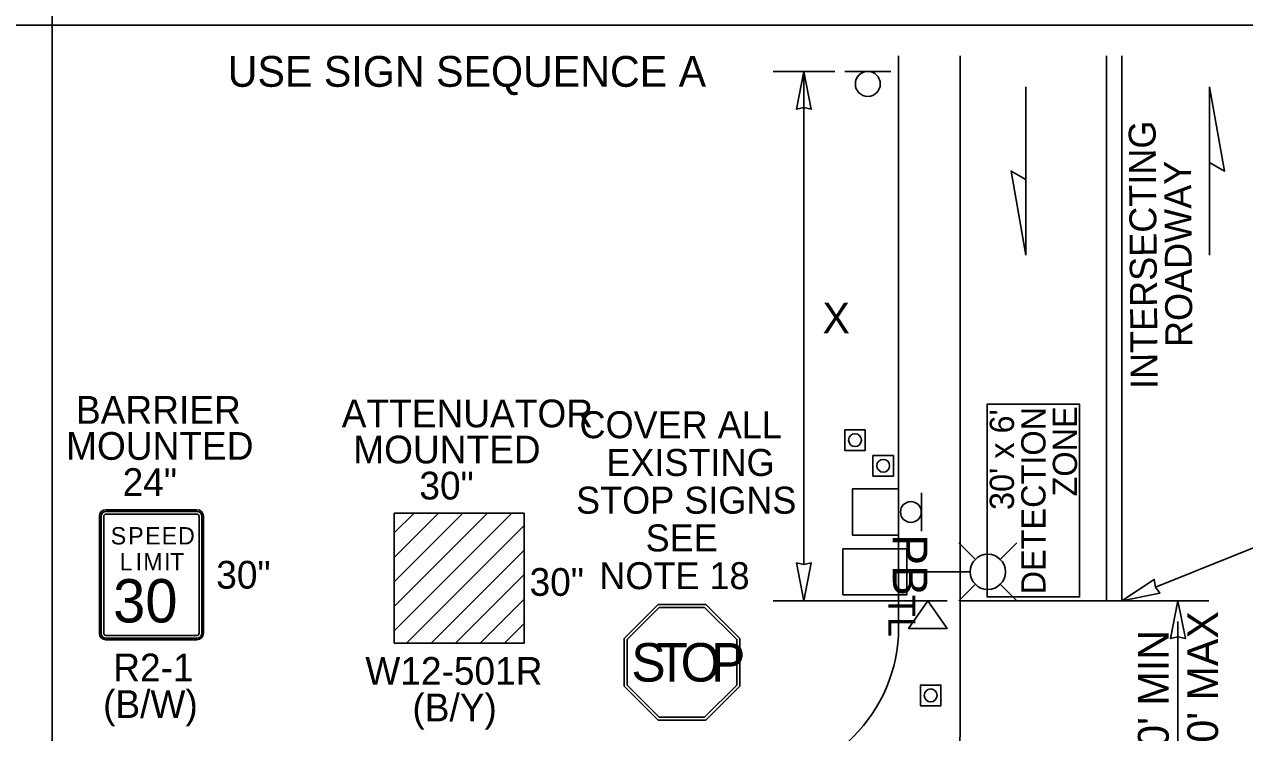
# Model space of a CAD drawing. Extents: x 99976 to 100136, y 99905 to 100011.
# Drawn here: x 100045.178 to 100048.346, y 99974.283 to 99976.122 of the extents above; entities that cross this region are included whole.
import ezdxf

# ---------------------------------------------------------------- set-up
doc = ezdxf.new("R2010")
doc.units = 0
for name, color, linetype in [('RD_ED_ShoulderPavedEdge', 7, 'Continuous'), ('RD_MK_LineDblYellowCenter', 7, 'Continuous'), ('RD_MK_LineEdgeWhite', 7, 'Continuous'), ('RD_MK_LineEdgeWhiteNew', 7, 'Continuous'), ('RD_MK_LineStop', 7, 'Continuous'), ('SH_DE_DetailBody1Text', 7, 'Continuous'), ('TR_SN_ConstructionSigns', 7, 'Continuous'), ('TR_WZ_PortableLightStandard', 7, 'Continuous'), ('TR_WZ_PortableSignMountBlk-Wht', 7, 'Continuous'), ('TR_WZ_Sign', 7, 'Continuous'), ('TR_WZ_TempSignal', 7, 'Continuous'), ('TR_WZ_TrafficCone', 7, 'Continuous'), ('TR_WZ_WorkZoneDetails', 7, 'Continuous'), ('TR_WZ_WorkZoneTextCurrent', 7, 'Continuous')]:
    doc.layers.add(name, color=color, linetype=linetype)

msp = doc.modelspace()

# ---------------------------------------------------------------- linework, layer by layer
at = {"layer": 'RD_ED_ShoulderPavedEdge'}
msp.add_lwpolyline([(100047.4475, 99976.0405), (100047.4475, 99974.5559)], dxfattribs=at)
msp.add_arc((100047.0475, 99974.5559), 0.4, 270, 0, dxfattribs=at)
at = {"layer": 'RD_MK_LineDblYellowCenter'}
for p, q in [((100047.9875, 99976.0405), (100047.9875, 99974.6259)), ((100048.0275, 99976.0405), (100048.0275, 99974.6259))]:
    msp.add_line(p, q, dxfattribs=at)
at = {"layer": 'RD_MK_LineEdgeWhite'}
for p, q in [((100047.6075, 99974.5559), (100047.6075, 99976.0405)), ((100047.6075, 99974.3159), (100047.6075, 99974.5559))]:
    msp.add_line(p, q, dxfattribs=at)
at = {"layer": 'RD_MK_LineEdgeWhiteNew'}
msp.add_arc((100046.1076, 99974.3239), 1.5, 277.2601, 359.6954, dxfattribs=at)
at = {"layer": 'RD_MK_LineStop'}
msp.add_line((100047.6075, 99974.6259), (100048.0275, 99974.6259), dxfattribs=at)
at = {"layer": 'TR_SN_ConstructionSigns'}
for p, q in [((100045.3723, 99974.5414), (100045.3723, 99974.8452)), ((100045.3723, 99974.8452), (100045.3723, 99974.5414)), ((100045.3723, 99974.8452), (100045.3723, 99974.5414)), ((100045.3766, 99974.8452), (100045.3766, 99974.5414)), ((100045.3836, 99974.5414), (100045.3836, 99974.8452)), ((100045.3892, 99974.862), (100045.6255, 99974.862)), ((100045.6255, 99974.862), (100045.3892, 99974.862)), ((100045.6255, 99974.862), (100045.3892, 99974.862)), ((100045.6255, 99974.8578), (100045.3892, 99974.8578)), ((100045.3892, 99974.8508), (100045.6255, 99974.8508)), ((100045.6311, 99974.8452), (100045.6311, 99974.5414)), ((100045.6381, 99974.5414), (100045.6381, 99974.8452)), ((100045.6423, 99974.8452), (100045.6423, 99974.5414)), ((100045.6423, 99974.5414), (100045.6423, 99974.8452)), ((100045.6423, 99974.5414), (100045.6423, 99974.8452)), ((100046.1381, 99974.611), (100046.38, 99974.8529)), ((100046.1381, 99974.6746), (100046.3164, 99974.8529)), ((100046.1381, 99974.7382), (100046.2528, 99974.8529)), ((100046.1381, 99974.8018), (100046.1892, 99974.8529)), ((100046.4754, 99974.8529), (100046.1381, 99974.8529)), ((100046.1381, 99974.8529), (100046.1381, 99974.5156)), ((100046.1381, 99974.5474), (100046.4436, 99974.8529)), ((100046.1381, 99974.6746), (100046.3164, 99974.8529)), ((100046.38, 99974.8529), (100046.1381, 99974.611)), ((100046.1381, 99974.8018), (100046.1892, 99974.8529)), ((100046.2528, 99974.8529), (100046.1381, 99974.7382)), ((100046.1381, 99974.611), (100046.38, 99974.8529)), ((100046.4436, 99974.8529), (100046.1381, 99974.5474)), ((100046.3164, 99974.8529), (100046.1381, 99974.6746)), ((100046.1381, 99974.7382), (100046.2528, 99974.8529)), ((100046.1381, 99974.8018), (100046.1381, 99974.8529)), ((100046.1381, 99974.8529), (100046.1892, 99974.8529)), ((100046.1892, 99974.8529), (100046.1381, 99974.8018)), ((100046.1892, 99974.8529), (100046.2528, 99974.8529)), ((100046.2528, 99974.8529), (100046.3164, 99974.8529)), ((100046.3164, 99974.8529), (100046.38, 99974.8529)), ((100046.38, 99974.8529), (100046.4436, 99974.8529)), ((100046.4436, 99974.8529), (100046.4754, 99974.8529)), ((100046.4754, 99974.5156), (100046.4754, 99974.8529)), ((100046.4754, 99974.8529), (100046.4754, 99974.8211)), ((100046.4754, 99974.8211), (100046.1699, 99974.5156)), ((100046.1699, 99974.5156), (100046.4754, 99974.8211)), ((100046.4754, 99974.8211), (100046.4754, 99974.7575)), ((100046.1381, 99974.7382), (100046.1381, 99974.8018)), ((100046.4754, 99974.7575), (100046.2335, 99974.5156)), ((100046.2335, 99974.5156), (100046.4754, 99974.7575)), ((100046.4754, 99974.7575), (100046.2335, 99974.5156)), ((100046.4754, 99974.7575), (100046.4754, 99974.6939)), ((100046.1381, 99974.6746), (100046.1381, 99974.7382)), ((100046.4754, 99974.6939), (100046.2971, 99974.5156)), ((100046.4754, 99974.6939), (100046.2971, 99974.5156)), ((100046.2971, 99974.5156), (100046.4754, 99974.6939)), ((100046.4754, 99974.6939), (100046.4754, 99974.6303)), ((100046.1381, 99974.611), (100046.1381, 99974.6746)), ((100046.4754, 99974.6303), (100046.3607, 99974.5156)), ((100046.3607, 99974.5156), (100046.4754, 99974.6303)), ((100046.4754, 99974.6303), (100046.3607, 99974.5156)), ((100046.4754, 99974.6303), (100046.4754, 99974.5667)), ((100046.8229, 99974.6159), (100046.735, 99974.528)), ((100046.8229, 99974.6159), (100046.735, 99974.528)), ((100046.9472, 99974.6159), (100046.8229, 99974.6159)), ((100046.9472, 99974.6159), (100046.8229, 99974.6159)), ((100047.035, 99974.528), (100046.9472, 99974.6159)), ((100047.035, 99974.528), (100046.9472, 99974.6159)), ((100046.1381, 99974.5474), (100046.1381, 99974.611)), ((100046.7428, 99974.5248), (100046.8261, 99974.6081)), ((100046.8261, 99974.6081), (100046.9439, 99974.6081)), ((100046.9439, 99974.6081), (100047.0272, 99974.5248)), ((100046.4754, 99974.5667), (100046.4243, 99974.5156)), ((100046.4754, 99974.5667), (100046.4243, 99974.5156)), ((100046.4243, 99974.5156), (100046.4754, 99974.5667)), ((100046.4754, 99974.5667), (100046.4754, 99974.5156)), ((100045.6255, 99974.5358), (100045.3892, 99974.5358)), ((100045.3892, 99974.5288), (100045.6255, 99974.5288)), ((100045.6255, 99974.5245), (100045.3892, 99974.5245)), ((100045.3892, 99974.5245), (100045.6255, 99974.5245)), ((100045.3892, 99974.5245), (100045.6255, 99974.5245)), ((100046.1381, 99974.5156), (100046.1381, 99974.5474)), ((100046.735, 99974.528), (100046.735, 99974.4038)), ((100046.735, 99974.528), (100046.735, 99974.4038)), ((100046.7428, 99974.407), (100046.7428, 99974.5248)), ((100047.0272, 99974.5248), (100047.0272, 99974.407)), ((100047.035, 99974.4038), (100047.035, 99974.528)), ((100047.035, 99974.4038), (100047.035, 99974.528)), ((100046.1381, 99974.5156), (100046.4754, 99974.5156)), ((100046.1699, 99974.5156), (100046.1381, 99974.5156)), ((100046.2335, 99974.5156), (100046.1699, 99974.5156)), ((100046.2971, 99974.5156), (100046.2335, 99974.5156)), ((100046.3607, 99974.5156), (100046.2971, 99974.5156)), ((100046.4243, 99974.5156), (100046.3607, 99974.5156)), ((100046.4754, 99974.5156), (100046.4243, 99974.5156)), ((100046.735, 99974.4038), (100046.8229, 99974.3159)), ((100046.735, 99974.4038), (100046.8229, 99974.3159)), ((100046.8261, 99974.3237), (100046.7428, 99974.407)), ((100047.0272, 99974.407), (100046.9439, 99974.3237)), ((100046.9472, 99974.3159), (100047.035, 99974.4038)), ((100046.9472, 99974.3159), (100047.035, 99974.4038)), ((100046.8229, 99974.3159), (100046.9472, 99974.3159)), ((100046.8229, 99974.3159), (100046.9472, 99974.3159)), ((100046.9439, 99974.3237), (100046.8261, 99974.3237))]:
    msp.add_line(p, q, dxfattribs=at)
for points in [[(100046.1381, 99974.5474), (100046.4436, 99974.8529)], [(100046.4754, 99974.8211), (100046.1699, 99974.5156)], [(100046.8229, 99974.6159), (100046.9472, 99974.6159), (100047.035, 99974.528), (100047.035, 99974.4038), (100046.9472, 99974.3159), (100046.8229, 99974.3159), (100046.735, 99974.4038), (100046.735, 99974.528), (100046.8229, 99974.6159)]]:
    msp.add_lwpolyline(points, dxfattribs=at)
for centre, radius, start, end in [((100045.3892, 99974.8452), 0.0169, 90, 180), ((100045.3892, 99974.8452), 0.0169, 90, 180), ((100045.3892, 99974.8452), 0.0169, 90, 180), ((100045.3892, 99974.8452), 0.0127, 90, 180), ((100045.3892, 99974.8452), 0.00562, 90, 180), ((100045.6255, 99974.8452), 0.0169, 0, 90), ((100045.6255, 99974.8452), 0.0169, 0, 90), ((100045.6255, 99974.8452), 0.0169, 0, 90), ((100045.6255, 99974.8452), 0.0127, 0, 90), ((100045.6255, 99974.8452), 0.00562, 0, 90), ((100045.3892, 99974.5414), 0.0169, 180, 270), ((100045.3892, 99974.5414), 0.0169, 180, 270), ((100045.3892, 99974.5414), 0.0169, 180, 270), ((100045.3892, 99974.5414), 0.0127, 180, 270), ((100045.3892, 99974.5414), 0.00562, 180, 270), ((100045.6255, 99974.5414), 0.0169, 270, 0), ((100045.6255, 99974.5414), 0.0169, 270, 0), ((100045.6255, 99974.5414), 0.0127, 270, 0), ((100045.6255, 99974.5414), 0.00562, 270, 0), ((100045.6255, 99974.5414), 0.0169, 270, 0)]:
    msp.add_arc(centre, radius, start, end, dxfattribs=at)
at = {"layer": 'TR_WZ_PortableLightStandard'}
for p, q in [((100047.6468, 99974.7333), (100047.6037, 99974.7764)), ((100047.7115, 99974.7333), (100047.7546, 99974.7764)), ((100047.303, 99974.7609), (100047.469, 99974.7609)), ((100047.303, 99974.6409), (100047.303, 99974.7609)), ((100047.469, 99974.7609), (100047.303, 99974.7609)), ((100047.469, 99974.6409), (100047.469, 99974.7609)), ((100047.469, 99974.7009), (100047.6334, 99974.7009)), ((100047.6468, 99974.6685), (100047.6037, 99974.6255)), ((100047.7115, 99974.6685), (100047.7546, 99974.6255)), ((100047.303, 99974.6409), (100047.469, 99974.6409)), ((100047.303, 99974.6409), (100047.469, 99974.6409))]:
    msp.add_line(p, q, dxfattribs=at)
for points in [[(100047.303, 99974.7609), (100047.303, 99974.7009), (100047.303, 99974.6409)], [(100047.469, 99974.6409), (100047.469, 99974.7009), (100047.469, 99974.7609)]]:
    msp.add_lwpolyline(points, dxfattribs=at)
msp.add_circle((100047.6792, 99974.7009), 0.0457, dxfattribs=at)
msp.add_circle((100047.6792, 99974.7009), 0.0457, dxfattribs=at)
at = {"layer": 'TR_WZ_PortableSignMountBlk-Wht'}
msp.add_line((100047.4734, 99974.6259), (100047.5734, 99974.6259), dxfattribs=at)
msp.add_lwpolyline([(100047.5233, 99974.6259), (100047.5734, 99974.5541), (100047.4734, 99974.5541)], close=True, dxfattribs=at)
at = {"layer": 'TR_WZ_Sign'}
for p, q in [((100047.3075, 99976.0004), (100047.4275, 99976.0004)), ((100047.5066, 99974.9064), (100047.5066, 99974.8064))]:
    msp.add_line(p, q, dxfattribs=at)
for centre, radius in [((100047.3676, 99975.968), 0.0324), ((100047.3676, 99975.968), 0.0324), ((100047.4795, 99974.8563), 0.027), ((100047.4795, 99974.8563), 0.027)]:
    msp.add_circle(centre, radius, dxfattribs=at)
at = {"layer": 'TR_WZ_TempSignal'}
msp.add_lwpolyline([(100047.4475, 99974.9164), (100047.4475, 99974.7964), (100047.3275, 99974.7964), (100047.3275, 99974.9164)], close=True, dxfattribs=at)
msp.add_lwpolyline([(100047.4475, 99974.9164), (100047.4475, 99974.7964), (100047.3275, 99974.7964), (100047.3275, 99974.9164)], close=True, dxfattribs=at)
at = {"layer": 'TR_WZ_TrafficCone'}
for points in [[(100047.3609, 99975.0696), (100047.3609, 99975.0163), (100047.3076, 99975.0163), (100047.3076, 99975.0696), (100047.3609, 99975.0696)], [(100047.3076, 99975.0696), (100047.3076, 99975.0163), (100047.3609, 99975.0163), (100047.3609, 99975.0696), (100047.3076, 99975.0696)], [(100047.4342, 99975.0029), (100047.4342, 99974.9496), (100047.3809, 99974.9496), (100047.3809, 99975.0029), (100047.4342, 99975.0029)], [(100047.3809, 99975.0029), (100047.3809, 99974.9496), (100047.4342, 99974.9496), (100047.4342, 99975.0029), (100047.3809, 99975.0029)], [(100047.5575, 99974.4066), (100047.5042, 99974.4066), (100047.5042, 99974.3533), (100047.5575, 99974.3533), (100047.5575, 99974.4066)], [(100047.5575, 99974.3533), (100047.5042, 99974.3533), (100047.5042, 99974.4066), (100047.5575, 99974.4066), (100047.5575, 99974.3533)]]:
    msp.add_lwpolyline(points, dxfattribs=at)
for centre in [(100047.3342, 99975.0429), (100047.4076, 99974.9763), (100047.5308, 99974.38)]:
    msp.add_circle(centre, 0.0167, dxfattribs=at)
at = {"layer": 'TR_WZ_WorkZoneDetails'}
for p, q in [((100045.25, 99980.275), (100045.25, 99971.7859)), ((100045.25, 99976.1205), (100040, 99976.1205)), ((100050.5, 99976.1205), (100045.25, 99976.1205)), ((100047.2816, 99976.0004), (100047.1216, 99976.0004)), ((100047.2016, 99974.7196), (100047.2016, 99976.0004)), ((100047.778, 99975.7193), (100047.778, 99975.9604)), ((100048.2552, 99975.7639), (100048.2552, 99975.5228)), ((100048.5274, 99974.8267), (100048.1143, 99974.6614)), ((100046.735, 99974.528), (100046.8229, 99974.6159)), ((100046.8229, 99974.6159), (100046.735, 99974.528)), ((100046.8229, 99974.6159), (100046.8229, 99974.6159)), ((100046.8229, 99974.6159), (100046.9472, 99974.6159)), ((100046.9472, 99974.6159), (100046.8229, 99974.6159)), ((100046.9472, 99974.6159), (100047.035, 99974.528)), ((100047.035, 99974.528), (100046.9472, 99974.6159)), ((100047.4734, 99974.6259), (100047.1216, 99974.6259)), ((100048.253, 99974.6259), (100048.0275, 99974.6259)), ((100048.173, 99974.1596), (100048.173, 99974.5722)), ((100046.735, 99974.528), (100046.735, 99974.528)), ((100046.735, 99974.4038), (100046.735, 99974.528)), ((100046.735, 99974.528), (100046.735, 99974.4038)), ((100047.035, 99974.528), (100047.035, 99974.528)), ((100047.035, 99974.528), (100047.035, 99974.4038)), ((100047.035, 99974.4038), (100047.035, 99974.528)), ((100046.735, 99974.4038), (100046.735, 99974.4038)), ((100046.8229, 99974.3159), (100046.735, 99974.4038)), ((100046.735, 99974.4038), (100046.8229, 99974.3159)), ((100047.035, 99974.4038), (100046.9472, 99974.3159)), ((100046.9472, 99974.3159), (100047.035, 99974.4038)), ((100047.035, 99974.4038), (100047.035, 99974.4038)), ((100046.8229, 99974.3159), (100046.8229, 99974.3159)), ((100046.9472, 99974.3159), (100046.8229, 99974.3159)), ((100046.8229, 99974.3159), (100046.9472, 99974.3159)), ((100046.9472, 99974.3159), (100046.9472, 99974.3159))]:
    msp.add_line(p, q, dxfattribs=at)
for points in [[(100047.2016, 99976.0004), (100047.2208, 99975.9022), (100047.2016, 99975.9067), (100047.1823, 99975.9022)], [(100048.2552, 99975.9604), (100048.2938, 99975.7416), (100048.2552, 99975.7639)], [(100047.778, 99975.5228), (100047.7394, 99975.7416), (100047.778, 99975.7193)], [(100047.4475, 99974.9164), (100047.4475, 99974.7964), (100047.3275, 99974.7964), (100047.3275, 99974.9164)], [(100047.2016, 99974.6259), (100047.2208, 99974.7242), (100047.2016, 99974.7196), (100047.1823, 99974.7242)], [(100048.0275, 99974.6259), (100048.1258, 99974.6453), (100048.1143, 99974.6614), (100048.1112, 99974.681)], [(100048.173, 99974.6259), (100048.1923, 99974.5276), (100048.173, 99974.5322), (100048.1537, 99974.5276)]]:
    msp.add_lwpolyline(points, close=True, dxfattribs=at)
for points in [[(100047.6775, 99975.1359), (100047.6775, 99974.6359), (100047.9175, 99974.6359), (100047.9175, 99975.1359), (100047.6775, 99975.1359)], [(100047.9175, 99975.1359), (100047.9175, 99974.6359), (100047.6775, 99974.6359), (100047.6775, 99975.1359), (100047.9175, 99975.1359)]]:
    msp.add_lwpolyline(points, dxfattribs=at)

# ---------------------------------------------------------------- texts
at = {"layer": 'SH_DE_DetailBody1Text'}
for s, p in [('INTERSECTING', (100048.1204, 99975.176)), ('ROADWAY', (100048.2106, 99975.285))]:
    msp.add_text(s, height=0.07, rotation=90.4626, dxfattribs=at).set_placement(p)
at = {"layer": 'TR_SN_ConstructionSigns'}
for s, height, p in [('BARRIER', 0.072, (100045.3114, 99975.0855)), ('ATTENUATOR', 0.072, (100046.0015, 99975.0762)), ('MOUNTED', 0.072, (100045.2857, 99974.9918)), ('MOUNTED', 0.07196, (100046.0315, 99974.9825)), ('24"', 0.072, (100045.4326, 99974.898)), ('30"', 0.07196, (100046.2031, 99974.8888)), ('30"', 0.072, (100045.6756, 99974.6573)), ('30"', 0.07196, (100046.4893, 99974.6386)), ('R2-1', 0.072, (100045.4082, 99974.4165)), ('W12-501R', 0.07196, (100046.0628, 99974.4076)), ('(B/W)', 0.072, (100045.3818, 99974.3215)), ('(B/Y)', 0.07196, (100046.1851, 99974.3126))]:
    msp.add_text(s, height=height, rotation=360, dxfattribs=at).set_placement(p)
for s, height, p in [('COVER ALL', 0.07, (100046.619, 99975.0479)), ('EXISTING', 0.07, (100046.6885, 99974.9499)), ('STOP SIGNS', 0.07, (100046.61, 99974.8519)), ('S', 0.045, (100045.4016, 99974.772)), ('P', 0.045, (100045.447, 99974.772)), ('E', 0.045, (100045.4911, 99974.772)), ('E', 0.045, (100045.5339, 99974.772)), ('D', 0.045, (100045.5766, 99974.772)), ('SEE', 0.07, (100046.7906, 99974.7539)), ('L', 0.045, (100045.425, 99974.7045)), ('I', 0.045, (100045.4664, 99974.7045)), ('M', 0.045, (100045.4862, 99974.7045)), ('I', 0.045, (100045.5402, 99974.7045)), ('T', 0.045, (100045.5559, 99974.7045)), ('NOTE 18', 0.07, (100046.6704, 99974.6559)), ('30', 0.1125, (100045.4078, 99974.5695))]:
    msp.add_text(s, height=height, dxfattribs=at).set_placement(p)
at = {"layer": 'TR_WZ_PortableLightStandard'}
msp.add_text('TL', height=0.07, rotation=270, dxfattribs=at).set_placement((100047.421, 99974.641))
at = {"layer": 'TR_WZ_TempSignal'}
msp.add_text('PB', height=0.09, rotation=270, dxfattribs=at).set_placement((100047.4325, 99974.7987))
at = {"layer": 'TR_WZ_WorkZoneDetails'}
for s, p in [('ZONE', (100047.9109, 99974.8966)), ("30' x 6'", (100047.7471, 99974.8614)), ('DETECTION', (100047.829, 99974.6423))]:
    msp.add_text(s, height=0.063, rotation=90, dxfattribs=at).set_placement(p)
for s, p in [('S', (100046.7535, 99974.4159)), ('T', (100046.8185, 99974.4159)), ('O', (100046.8815, 99974.4159)), ('P', (100046.9605, 99974.4159))]:
    msp.add_text(s, height=0.1, dxfattribs=at).set_placement(p)
at = {"layer": 'TR_WZ_WorkZoneTextCurrent'}
for s, p in [('USE SIGN SEQUENCE A', (100045.7054, 99975.9604)), ('X', (100047.2498, 99975.32))]:
    msp.add_text(s, height=0.08, dxfattribs=at).set_placement(p)
for s, p in [("100' MAX", (100048.277, 99974.1383)), ("40' MIN", (100048.149, 99974.1844))]:
    msp.add_text(s, height=0.08, rotation=90, dxfattribs=at).set_placement(p)

doc.saveas('drawing.dxf')
